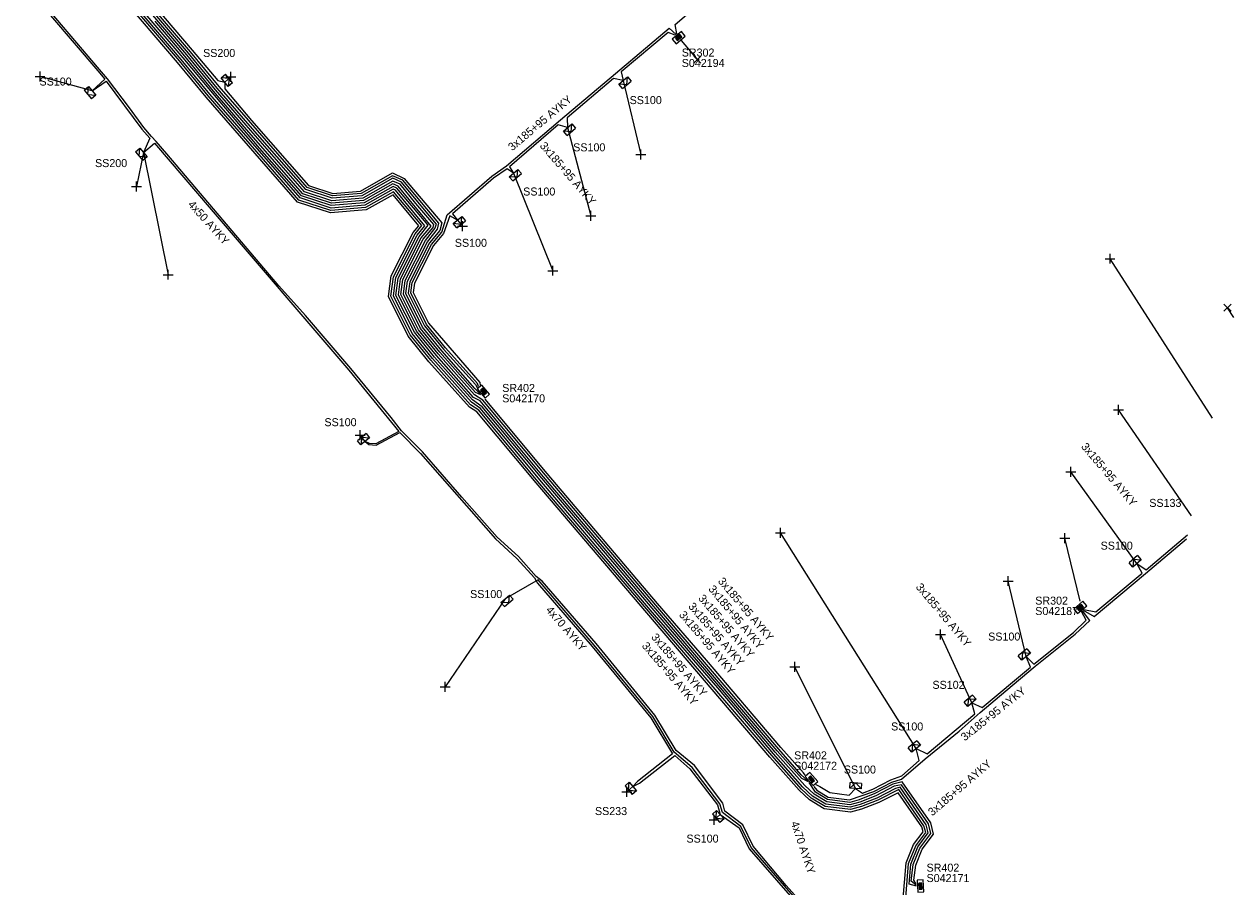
# Model space of a CAD drawing. Extents: x -748492 to -735633, y -1146251 to -1139940.
# Drawn here: x -735973.7 to -735822.6, y -1145306 to -1145198.2 of the extents above; entities that cross this region are included whole.
import ezdxf

# ---------------------------------------------------------------- set-up
doc = ezdxf.new("R2010")
doc.units = 0
for name, color, linetype in [('Vrstva 1', 7, 'Continuous'), ('Vrstva 28', 7, 'Continuous'), ('Vrstva 29', 7, 'Continuous'), ('Vrstva 30', 7, 'Continuous'), ('Vrstva 31', 7, 'Continuous'), ('Vrstva 33', 7, 'Continuous'), ('Vrstva 34', 7, 'Continuous'), ('Vrstva 5', 7, 'Continuous'), ('Vrstva 52', 7, 'Continuous'), ('Vrstva 54', 7, 'Continuous'), ('Vrstva 59', 7, 'Continuous'), ('Vrstva 6', 7, 'Continuous'), ('Vrstva 8', 7, 'Continuous'), ('Vrstva 9', 7, 'Continuous')]:
    doc.layers.add(name, color=color, linetype=linetype)

# ---------------------------------------------------------------- blocks, each defined once
blk = doc.blocks.new('NN800')
at = {"layer": 'Vrstva 1'}
for points in [[(-0.44, 0.44), (0.44, -0.44)], [(-0.44, -0.44), (0.44, 0.44)]]:
    blk.add_lwpolyline(points, dxfattribs=at)
blk = doc.blocks.new('NN620')
at = {"layer": 'Vrstva 8'}
for points in [[(0.75, 0), (-0.75, 0)], [(-0.75, 0), (-0.75, -0.75)], [(0.75, -0.75), (0.75, 0)], [(-0.75, -0.75), (0.75, -0.75)], [(0.37, -0.18), (-0.38, -0.18)], [(-0.38, -0.18), (-0.38, -0.56)], [(-0.38, -0.56), (0.37, -0.56)], [(0.32, -0.23), (-0.33, -0.23)], [(-0.33, -0.23), (-0.33, -0.51)], [(-0.33, -0.51), (0.32, -0.51)], [(0.27, -0.27), (-0.28, -0.27)], [(-0.28, -0.27), (-0.28, -0.46)], [(-0.28, -0.46), (0.27, -0.46)], [(0.23, -0.32), (-0.23, -0.32)], [(-0.23, -0.32), (-0.23, -0.42)], [(-0.23, -0.42), (0.23, -0.42)], [(-0.19, -0.37), (0.19, -0.37)], [(0.23, -0.42), (0.23, -0.32)], [(0.27, -0.46), (0.27, -0.27)], [(0.32, -0.51), (0.32, -0.23)], [(0.37, -0.56), (0.37, -0.18)]]:
    blk.add_lwpolyline(points, dxfattribs=at)
blk = doc.blocks.new('NN630')
at = {"layer": 'Vrstva 9'}
for points in [[(0, -0.7), (-0.7, 0)], [(-0.7, -0.7), (-0.7, 0), (0.7, 0), (0.7, -0.7)], [(-0.7, -0.7), (0.7, -0.7)], [(0, -0.7), (0.7, 0)]]:
    blk.add_lwpolyline(points, dxfattribs=at)

msp = doc.modelspace()

# ---------------------------------------------------------------- linework, layer by layer
at = {"layer": 'Vrstva 5'}
for points in [[(-735892.17, -1145199.41), (-735892.39, -1145198.25), (-735886.3, -1145192.98), (-735885.18, -1145193.66), (-735885.68, -1145192.44), (-735879.56, -1145187.35), (-735878.25, -1145187.79), (-735878.4, -1145186.42), (-735872.97, -1145181.78), (-735871.43, -1145182.01), (-735871.66, -1145180.66), (-735866.13, -1145176.09), (-735864.62, -1145176.05)], [(-735970.58, -1145180.49), (-735952.73, -1145201.44), (-735949.55, -1145205.26), (-735948.67, -1145205.44), (-735948.67, -1145206.29), (-735945.33, -1145210.24), (-735938.21, -1145218.35), (-735935.17, -1145219.35), (-735931.7, -1145219.06), (-735927.7, -1145216.79), (-735926.23, -1145217.47), (-735921.56, -1145223.01), (-735921.79, -1145223.98), (-735923.1, -1145225.54), (-735925.54, -1145230.39), (-735925.74, -1145231.82), (-735923.71, -1145235.88), (-735921.32, -1145238.81), (-735917.34, -1145243.24), (-735917.11, -1145243.59)], [(-735862.26, -1145305.78), (-735862.91, -1145305.26), (-735862.64, -1145303.2), (-735861.81, -1145301.14), (-735860.43, -1145299.31), (-735860.74, -1145298.1), (-735864.12, -1145293.24), (-735865.02, -1145293.42), (-735867.32, -1145294.6), (-735869.31, -1145295.38), (-735870.55, -1145295.73), (-735873.46, -1145295.36), (-735875.04, -1145294.4), (-735876.2, -1145293.32), (-735879.88, -1145289.17), (-735886.92, -1145280.85), (-735895.27, -1145271.16), (-735909.07, -1145254.93), (-735916.49, -1145246.02), (-735917.7, -1145245.13), (-735922.46, -1145239.79), (-735924.97, -1145236.7), (-735927.28, -1145232.08), (-735927, -1145229.93), (-735924.36, -1145224.72), (-735923.27, -1145223.32), (-735927.16, -1145218.69), (-735927.63, -1145218.47), (-735931.25, -1145220.53), (-735935.35, -1145220.87), (-735939.06, -1145219.65), (-735944.32, -1145213.71), (-735950.41, -1145206.54), (-735953.88, -1145202.41), (-735965.3, -1145189.02)], [(-735875.82, -1145292.75), (-735876.63, -1145291.97), (-735879.42, -1145288.77), (-735884.79, -1145282.49), (-735894.81, -1145270.77), (-735908.61, -1145254.55), (-735916.43, -1145245.16), (-735917.45, -1145244.52), (-735922, -1145239.4), (-735924.47, -1145236.37), (-735926.67, -1145231.98), (-735926.42, -1145230.11), (-735923.86, -1145225.05), (-735922.64, -1145223.6), (-735922.56, -1145223.23), (-735924.78, -1145220.59), (-735926.74, -1145218.19), (-735927.66, -1145217.8), (-735931.43, -1145219.94), (-735935.28, -1145220.26), (-735938.72, -1145219.13), (-735946.01, -1145210.83), (-735949.83, -1145206.39), (-735953.42, -1145202.02), (-735964.84, -1145188.63)], [(-735916.67, -1145244.51), (-735917.32, -1145244.22), (-735921.78, -1145239.2), (-735924.21, -1145236.21), (-735926.35, -1145231.92), (-735926.12, -1145230.21), (-735923.6, -1145225.21), (-735922.4, -1145223.74), (-735922.22, -1145223.17), (-735924.55, -1145220.4), (-735926.6, -1145217.96), (-735927.67, -1145217.46), (-735931.52, -1145219.65), (-735935.24, -1145219.96), (-735938.55, -1145218.87), (-735945.78, -1145210.63), (-735949.6, -1145206.19), (-735953.19, -1145201.83), (-735964.61, -1145188.44)], [(-735916.77, -1145244.37), (-735917.43, -1145243.71), (-735921.55, -1145239.01), (-735923.96, -1145236.04), (-735926.05, -1145231.87), (-735925.83, -1145230.3), (-735923.35, -1145225.38), (-735922.08, -1145223.81), (-735921.91, -1145223.06), (-735926.42, -1145217.71), (-735927.69, -1145217.13), (-735931.61, -1145219.35), (-735935.21, -1145219.65), (-735938.38, -1145218.61), (-735949.38, -1145206), (-735952.96, -1145201.64), (-735964.38, -1145188.24)], [(-735976.37, -1145190.15), (-735964.53, -1145204.05), (-735963.67, -1145205.07), (-735965.24, -1145206.53), (-735963.48, -1145205.32), (-735959.02, -1145211.31), (-735958.02, -1145212.43), (-735958.82, -1145214.25), (-735957.46, -1145213.06), (-735950.37, -1145221.34), (-735933.16, -1145241.41), (-735926.92, -1145249.08), (-735929.78, -1145250.64), (-735930.6, -1145250.57), (-735931.11, -1145250.33), (-735930.66, -1145250.72), (-735929.75, -1145250.79), (-735926.8, -1145249.22), (-735924.19, -1145251.83), (-735914.83, -1145262.52), (-735912.18, -1145264.94), (-735909.95, -1145267.37), (-735909.57, -1145268.02), (-735902.74, -1145275.96), (-735895.42, -1145284.86), (-735892.74, -1145289.38), (-735897.1, -1145292.83), (-735897.67, -1145293.45), (-735896.86, -1145293.03), (-735892.43, -1145289.55), (-735890.54, -1145291.25), (-735887.1, -1145295.73), (-735886.75, -1145296.95), (-735884.41, -1145298.61), (-735883.15, -1145301.22), (-735874.61, -1145311.01)], [(-735863.94, -1145307.9), (-735863.52, -1145302.98), (-735862.6, -1145300.69), (-735861.41, -1145299.12), (-735861.57, -1145298.48), (-735864.52, -1145294.23), (-735866.95, -1145295.43), (-735869.1, -1145296.26), (-735870.48, -1145296.64), (-735873.76, -1145296.23), (-735875.59, -1145295.12), (-735876.88, -1145293.92), (-735880.56, -1145289.76), (-735895.95, -1145271.74), (-735909.76, -1145255.51), (-735917.19, -1145246.65), (-735918.09, -1145246.05), (-735923.15, -1145240.37), (-735925.73, -1145237.19), (-735928.21, -1145232.23), (-735927.87, -1145229.66), (-735925.12, -1145224.22), (-735924.43, -1145223.38), (-735927.64, -1145219.52), (-735930.98, -1145221.41), (-735935.46, -1145221.78), (-735939.58, -1145220.43), (-735950.99, -1145207.34), (-735954.57, -1145202.98), (-735965.98, -1145189.6)], [(-735863.63, -1145307.83), (-735863.22, -1145303.06), (-735862.33, -1145300.84), (-735861.09, -1145299.19), (-735861.3, -1145298.36), (-735864.45, -1145293.81), (-735867.07, -1145295.15), (-735869.09, -1145295.94), (-735870.5, -1145296.33), (-735873.66, -1145295.94), (-735875.41, -1145294.88), (-735876.59, -1145293.78), (-735880.33, -1145289.56), (-735895.72, -1145271.54), (-735909.53, -1145255.32), (-735916.94, -1145246.43), (-735917.96, -1145245.75), (-735922.92, -1145240.18), (-735925.48, -1145237.03), (-735927.9, -1145232.18), (-735927.58, -1145229.75), (-735924.87, -1145224.39), (-735924.03, -1145223.36), (-735927.6, -1145219.15), (-735931.07, -1145221.11), (-735935.42, -1145221.48), (-735939.41, -1145220.17), (-735950.74, -1145207.17), (-735954.34, -1145202.79), (-735965.75, -1145189.41)], [(-735862.25, -1145305.91), (-735863.17, -1145305.65), (-735862.93, -1145303.13), (-735862.07, -1145300.99), (-735860.76, -1145299.25), (-735861.02, -1145298.23), (-735864.29, -1145293.52), (-735864.88, -1145293.68), (-735867.19, -1145294.88), (-735869.26, -1145295.68), (-735870.53, -1145296.03), (-735873.56, -1145295.65), (-735875.22, -1145294.64), (-735876.43, -1145293.52), (-735880.1, -1145289.36), (-735887.07, -1145281.13), (-735895.5, -1145271.35), (-735909.3, -1145255.13), (-735916.71, -1145246.22), (-735917.83, -1145245.44), (-735922.69, -1145239.98), (-735925.23, -1145236.86), (-735927.59, -1145232.13), (-735927.29, -1145229.84), (-735924.61, -1145224.55), (-735923.65, -1145223.39), (-735927.35, -1145218.93), (-735927.62, -1145218.81), (-735931.16, -1145220.82), (-735935.39, -1145221.17), (-735939.23, -1145219.91), (-735950.53, -1145206.96), (-735954.11, -1145202.6), (-735965.53, -1145189.21)], [(-735874.31, -1145310.5), (-735878.53, -1145305.83), (-735882.65, -1145300.9), (-735883.93, -1145298.23), (-735886.18, -1145296.52), (-735886.43, -1145295.54), (-735889.99, -1145290.82), (-735892.26, -1145288.96), (-735894.92, -1145284.52), (-735902.28, -1145275.58), (-735909.02, -1145267.79), (-735909.74, -1145267.21), (-735911.96, -1145264.72), (-735914.61, -1145262.3), (-735919.04, -1145257.3), (-735923.97, -1145251.63), (-735926.58, -1145249), (-735927.89, -1145247.36), (-735932.93, -1145241.21), (-735938.59, -1145234.58), (-735941.93, -1145230.88), (-735955.91, -1145214.42), (-735957.24, -1145212.86), (-735957.8, -1145212.23), (-735958.78, -1145211.13), (-735960.57, -1145208.64), (-735963.33, -1145205.02), (-735964.3, -1145203.85), (-735972.6, -1145194.08)], [(-735875.74, -1145292.85), (-735876.55, -1145292.45), (-735879.65, -1145288.97), (-735895.04, -1145270.96), (-735908.84, -1145254.74), (-735916.74, -1145245.25), (-735917.58, -1145244.83), (-735922.23, -1145239.59), (-735924.72, -1145236.54), (-735926.97, -1145232.03), (-735926.7, -1145230.02), (-735924.11, -1145224.88), (-735922.89, -1145223.43), (-735926.98, -1145218.45), (-735927.65, -1145218.14), (-735931.34, -1145220.23), (-735935.32, -1145220.56), (-735938.89, -1145219.39), (-735946.24, -1145211.03), (-735950.06, -1145206.59), (-735953.65, -1145202.21), (-735957.35, -1145197.84)], [(-735916.96, -1145243.46), (-735917.09, -1145243.1), (-735921.09, -1145238.62), (-735923.45, -1145235.72), (-735925.43, -1145231.77), (-735925.25, -1145230.48), (-735922.84, -1145225.71), (-735921.56, -1145224.17), (-735920.88, -1145222.02), (-735915.28, -1145217.2), (-735913.46, -1145215.9), (-735906.7, -1145210.17), (-735899.83, -1145204.35), (-735893.14, -1145198.72), (-735892.27, -1145199.49)], [(-735892.37, -1145199.57), (-735893.26, -1145199.25), (-735899.12, -1145204.14), (-735898.88, -1145205.25), (-735900.11, -1145204.97), (-735905.89, -1145209.89), (-735905.83, -1145211.11), (-735907, -1145210.79), (-735913.07, -1145216.02), (-735912.59, -1145216.8), (-735913.39, -1145216.28), (-735915.1, -1145217.44), (-735920.22, -1145221.89), (-735919.58, -1145222.67), (-735920.56, -1145222.14), (-735921.33, -1145224.36), (-735922.59, -1145225.87), (-735924.96, -1145230.57), (-735925.12, -1145231.72), (-735923.2, -1145235.55), (-735916.81, -1145242.95), (-735916.77, -1145243.3)], [(-735876.16, -1145292.04), (-735876.37, -1145291.74), (-735879.2, -1145288.58), (-735888.47, -1145277.65), (-735894.58, -1145270.57), (-735908.38, -1145254.35), (-735916.12, -1145245.06)], [(-735841.41, -1145271.42), (-735840.02, -1145272.21), (-735833.61, -1145266.82), (-735828.49, -1145262.52)], [(-735841.31, -1145271.33), (-735839.83, -1145271.6), (-735834.05, -1145266.79), (-735834.69, -1145265.58), (-735833.56, -1145266.39), (-735828.38, -1145262.01)], [(-735875.08, -1145293.44), (-735874.68, -1145293.92), (-735873.26, -1145294.78), (-735870.59, -1145295.11), (-735867.56, -1145294.06), (-735865.3, -1145292.88), (-735864.11, -1145292.51), (-735861.17, -1145289.98), (-735856.92, -1145286.54), (-735854.28, -1145284.18), (-735851.08, -1145281.49), (-735847.39, -1145278.4), (-735842.42, -1145274.43), (-735840.59, -1145272.72), (-735841.51, -1145271.5)], [(-735874.8, -1145293.19), (-735874.32, -1145293.44), (-735873.06, -1145294.2), (-735870.64, -1145294.51), (-735869.86, -1145293.7), (-735868.97, -1145294.28), (-735867.69, -1145293.78), (-735865.44, -1145292.62), (-735864.07, -1145292.11), (-735861.9, -1145290.19), (-735862.29, -1145288.71), (-735860.9, -1145289.35), (-735854.96, -1145284.36), (-735855.31, -1145283), (-735854.04, -1145283.58), (-735848, -1145278.52), (-735848.53, -1145277.22), (-735847.59, -1145278.17), (-735842.62, -1145274.21), (-735841.03, -1145272.68), (-735841.61, -1145271.58)], [(-735862.27, -1145305.65), (-735862.58, -1145305.13), (-735862.34, -1145303.28), (-735861.54, -1145301.29), (-735860.11, -1145299.38), (-735860.46, -1145297.98), (-735864.01, -1145292.87), (-735865.19, -1145293.14), (-735867.44, -1145294.33), (-735869.42, -1145295.1), (-735870.57, -1145295.42), (-735873.36, -1145295.07), (-735874.86, -1145294.16), (-735875.65, -1145292.94)]]:
    msp.add_lwpolyline(points, dxfattribs=at)
at = {"layer": 'Vrstva 52'}
msp.add_lwpolyline([(-735872.41, -1145310.7), (-735873.18, -1145310.74), (-735873.77, -1145311.2), (-735874.39, -1145310.81), (-735878.73, -1145305.84), (-735882.9, -1145301.06), (-735884.17, -1145298.42), (-735886.47, -1145296.7), (-735886.8, -1145295.59), (-735890.25, -1145291.08), (-735892.51, -1145289.15), (-735895.17, -1145284.69), (-735902.51, -1145275.77), (-735909.51, -1145267.64), (-735913.63, -1145269.98)], dxfattribs=at)
at = {"layer": 'Vrstva 59'}
for points in [[(-735891.62, -1145200.26), (-735889.62, -1145202.65)], [(-735965.24, -1145206.53), (-735971.75, -1145204.75)], [(-735948.67, -1145205.44), (-735947.9, -1145204.8)], [(-735898.88, -1145205.25), (-735896.69, -1145214.5)], [(-735905.83, -1145211.11), (-735902.94, -1145222.13)], [(-735958.82, -1145214.25), (-735959.69, -1145218.5)], [(-735958.82, -1145214.25), (-735955.75, -1145229.5)], [(-735912.59, -1145216.8), (-735907.69, -1145229)], [(-735919.58, -1145222.67), (-735918.95, -1145223.45)], [(-735825.27, -1145247.43), (-735838.06, -1145227.5)], [(-735822.59, -1145234.85), (-735823.38, -1145233.63)], [(-735827.88, -1145259.64), (-735837, -1145246.38)], [(-735931.11, -1145250.33), (-735931.75, -1145249.56)], [(-735834.69, -1145265.58), (-735842.94, -1145254.13)], [(-735862.29, -1145288.71), (-735879.25, -1145261.75)], [(-735841.8, -1145270.3), (-735843.7, -1145262.4)], [(-735848.53, -1145277.22), (-735850.8, -1145267.77)], [(-735913.63, -1145269.98), (-735921.13, -1145281)], [(-735855.31, -1145283), (-735859.25, -1145274.45)], [(-735869.86, -1145293.7), (-735877.44, -1145278.5)], [(-735897.67, -1145293.45), (-735898.44, -1145294.09)], [(-735886.75, -1145296.95), (-735887.5, -1145297.61)]]:
    msp.add_lwpolyline(points, dxfattribs=at)

# ---------------------------------------------------------------- block references
at = {"layer": 'Vrstva 28'}
for p, rotation in [((-735892.19, -1145199.59), 40.01244451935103), ((-735916.63, -1145244.34), 130.3505249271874), ((-735841.54, -1145271.36), -139.9117888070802), ((-735875.64, -1145292.76), 131.48990552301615), ((-735862.12, -1145305.9), 93.24956940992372)]:
    msp.add_blockref('NN620', p, dxfattribs=dict(at, rotation=rotation))
at = {"layer": 'Vrstva 31'}
for p, rotation in [((-735948.67, -1145205.44), 129.67673053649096), ((-735898.88, -1145205.25), 40.15448612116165), ((-735965.24, -1145206.53), -49.932947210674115), ((-735905.83, -1145211.11), 40.73498884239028), ((-735958.82, -1145214.25), -50.11469720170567), ((-735912.59, -1145216.8), 41.074091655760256), ((-735919.58, -1145222.67), 38.867777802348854), ((-735931.11, -1145250.33), -140.36989450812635), ((-735834.69, -1145265.58), -139.71521663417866), ((-735913.63, -1145269.98), 40.80136400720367), ((-735848.53, -1145277.22), -140.25123896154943), ((-735855.31, -1145283), -139.41965265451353), ((-735862.29, -1145288.71), -140.35722494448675), ((-735897.67, -1145293.45), -50.11010275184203), ((-735869.86, -1145293.7), 176.13926669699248), ((-735886.75, -1145296.95), -48.67449996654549)]:
    msp.add_blockref('NN630', p, dxfattribs=dict(at, rotation=rotation))
at = {"layer": 'Vrstva 34'}
for p in [(-735889.62, -1145202.65), (-735823.38, -1145233.63)]:
    msp.add_blockref('NN800', p, dxfattribs=at)
for p, rotation in [((-735971.75, -1145204.75), 45), ((-735947.9, -1145204.8), 45), ((-735896.69, -1145214.5), 44.99999995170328), ((-735959.69, -1145218.5), 44.99999995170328), ((-735902.94, -1145222.13), 44.99999995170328), ((-735918.95, -1145223.45), 45), ((-735838.06, -1145227.5), 45), ((-735907.69, -1145229), 44.99999995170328), ((-735955.75, -1145229.5), 45), ((-735837, -1145246.38), 45), ((-735931.75, -1145249.56), 45), ((-735842.94, -1145254.13), 44.99999995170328), ((-735879.25, -1145261.75), 45), ((-735843.7, -1145262.4), 44.99999995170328), ((-735850.8, -1145267.77), 44.99999995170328), ((-735859.25, -1145274.45), 45), ((-735877.44, -1145278.5), 44.99999995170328), ((-735921.13, -1145281), 45), ((-735898.44, -1145294.09), 45), ((-735887.5, -1145297.61), 45)]:
    msp.add_blockref('NN800', p, dxfattribs=dict(at, rotation=rotation))

# ---------------------------------------------------------------- texts
at = {"layer": 'Vrstva 29'}
for s, p in [('S042194', (-735891.57, -1145203.55)), ('S042170', (-735914, -1145245.45)), ('S042187', (-735847.4, -1145272.02)), ('S042172', (-735877.52, -1145291.35)), ('S042171', (-735860.98, -1145305.38))]:
    msp.add_text(s, height=1, dxfattribs=at).set_placement(p)
at = {"layer": 'Vrstva 30'}
for s, p in [('SR302', (-735891.57, -1145202.25)), ('SR402', (-735914, -1145244.15)), ('SR302', (-735847.4, -1145270.72)), ('SR402', (-735877.52, -1145290.05)), ('SR402', (-735860.98, -1145304.08))]:
    msp.add_text(s, height=1, dxfattribs=at).set_placement(p)
at = {"layer": 'Vrstva 33'}
for s, p in [('SS200', (-735951.37, -1145202.3)), ('SS100', (-735971.81, -1145205.87)), ('SS100', (-735898.08, -1145208.19)), ('SS100', (-735905.13, -1145214.09)), ('SS200', (-735964.87, -1145216.06)), ('SS100', (-735911.38, -1145219.61)), ('SS100', (-735919.92, -1145226.02)), ('SS100', (-735936.21, -1145248.43)), ('SS133', (-735833.15, -1145258.51)), ('SS100', (-735839.23, -1145263.85)), ('SS100', (-735918.01, -1145269.9)), ('SS100', (-735853.28, -1145275.21)), ('SS102', (-735860.24, -1145281.24)), ('SS100', (-735865.41, -1145286.44)), ('SS100', (-735871.32, -1145291.82)), ('SS233', (-735902.41, -1145297.01)), ('SS100', (-735890.98, -1145300.45))]:
    msp.add_text(s, height=1, dxfattribs=at).set_placement(p)
at = {"layer": 'Vrstva 54'}
msp.add_text('4x70 AYKY', height=1, rotation=310.696, dxfattribs=at).set_placement((-735908.61, -1145271.44))
at = {"layer": 'Vrstva 6'}
for s, rotation, p in [('3x185+95 AYKY', 39.959, (-735912.75, -1145214.09)), ('3x185+95 AYKY', 310.749, (-735909.37, -1145213.44)), ('4x50 AYKY', 312.073, (-735953.33, -1145220.79)), ('3x185+95 AYKY', 310.228, (-735841.73, -1145251.02)), ('3x185+95 AYKY', 310.157, (-735887.11, -1145267.83)), ('3x185+95 AYKY', 309.719, (-735888.3, -1145268.8)), ('3x185+95 AYKY', 309.955, (-735862.39, -1145268.55)), ('3x185+95 AYKY', 310.515, (-735890.82, -1145270.98)), ('3x185+95 AYKY', 310.515, (-735889.57, -1145269.97)), ('3x185+95 AYKY', 310.515, (-735891.97, -1145272.03)), ('3x185+95 AYKY', 310.515, (-735895.45, -1145274.82)), ('3x185+95 AYKY', 310.515, (-735896.62, -1145275.91)), ('3x185+95 AYKY', 38.544, (-735856.2, -1145287.81)), ('3x185+95 AYKY', 40.518, (-735860.27, -1145297.18)), ('4x70 AYKY', 288.443, (-735877.95, -1145297.97))]:
    msp.add_text(s, height=1, rotation=rotation, dxfattribs=at).set_placement(p)

doc.saveas('drawing.dxf')
